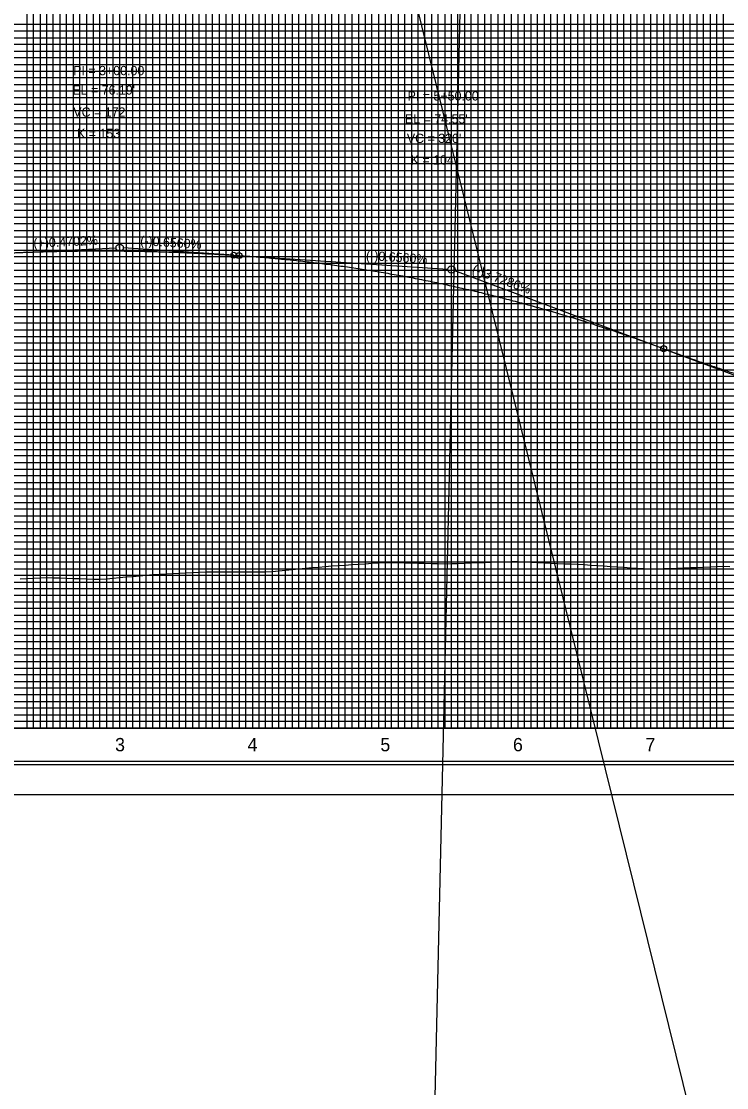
# Model space of a CAD drawing. Extents: x 2345490 to 2445302, y 465165 to 573888.
# Drawn here: x 2411121 to 2411653, y 508449 to 509253 of the extents above; entities that cross this region are included whole.
import ezdxf

# ---------------------------------------------------------------- set-up
doc = ezdxf.new("R2010")
doc.units = 0
for name, color, linetype in [('Old_Level_1', 7, 'Continuous'), ('Old_Level_18', 7, 'Continuous'), ('Old_Level_2', 7, 'Continuous'), ('Old_Level_41', 7, 'Continuous'), ('Old_Level_42', 7, 'Continuous'), ('Old_Level_43', 7, 'Continuous'), ('Old_Level_50', 7, 'Continuous'), ('Old_Level_51', 7, 'Continuous'), ('Old_Level_63', 7, 'Continuous')]:
    doc.layers.add(name, color=color, linetype=linetype)

msp = doc.modelspace()

# ---------------------------------------------------------------- linework, layer by layer
at = {"layer": 'Old_Level_1'}
for points in [[(2411120.325, 508832.793), (2411125.325, 508833.0915), (2411130.325, 508833.3475), (2411135.325, 508833.6035), (2411140.325, 508833.83125), (2411145.325, 508833.662), (2411150.325, 508833.493), (2411155.325, 508833.32475), (2411160.325, 508833.157), (2411165.325, 508832.98975), (2411170.325, 508832.82325), (2411175.325, 508832.6565), (2411180.325, 508832.4845), (2411185.325, 508832.8815), (2411190.325, 508833.34975), (2411195.325, 508833.81775), (2411200.325, 508834.2775), (2411205.325, 508834.70675), (2411210.325, 508835.1345), (2411215.325, 508835.561), (2411220.325, 508835.98625), (2411225.325, 508836.31425), (2411230.325, 508836.5795), (2411235.325, 508836.826), (2411240.325, 508837.0665), (2411245.325, 508837.306), (2411250.325, 508837.54475), (2411255.325, 508837.78275), (2411260.325, 508838.01975), (2411265.325, 508838.2085), (2411270.325, 508838.20725), (2411275.325, 508838.20575), (2411280.325, 508838.20375), (2411285.325, 508838.2015), (2411290.325, 508838.19875), (2411295.325, 508838.19575), (2411300.325, 508838.1735), (2411305.325, 508838.1415), (2411310.325, 508838.4375), (2411315.325, 508838.92375), (2411320.325, 508839.40875), (2411325.325, 508839.87875), (2411330.325, 508840.3435), (2411335.325, 508840.8065), (2411340.325, 508841.268), (2411345.325, 508841.72775), (2411350.325, 508842.186), (2411355.325, 508842.54125), (2411360.325, 508842.87975), (2411365.325, 508843.217), (2411370.325, 508843.553), (2411375.325, 508843.8875), (2411380.325, 508844.2115), (2411385.325, 508844.518), (2411390.325, 508844.82375), (2411395.325, 508845.1285)], [(2411395.325, 508845.1285), (2411400.325, 508845.102), (2411405.325, 508845.027), (2411410.325, 508844.9525), (2411415.325, 508844.8365), (2411420.325, 508844.719), (2411425.325, 508844.60125), (2411430.325, 508844.4835), (2411435.325, 508844.36575), (2411440.325, 508844.248), (2411445.325, 508844.30625), (2411450.325, 508844.4885), (2411455.325, 508844.6695), (2411460.325, 508844.8495), (2411465.325, 508845.028), (2411470.325, 508845.20525), (2411475.325, 508845.38125), (2411480.325, 508845.556), (2411485.325, 508845.73575), (2411490.325, 508845.97825), (2411495.325, 508845.781), (2411500.325, 508845.55975), (2411505.325, 508845.34), (2411510.325, 508845.11625), (2411515.325, 508844.89375), (2411520.325, 508844.673), (2411525.325, 508844.45375), (2411530.325, 508844.23625), (2411535.325, 508844.0205), (2411540.325, 508843.8065), (2411545.325, 508843.5185), (2411550.325, 508843.22125), (2411555.325, 508842.881), (2411560.325, 508842.541), (2411565.325, 508842.20275), (2411570.325, 508841.8665), (2411575.325, 508841.532), (2411580.325, 508841.1995), (2411585.325, 508840.869), (2411590.325, 508840.5405), (2411595.325, 508840.31725), (2411600.325, 508840.411), (2411605.325, 508840.50425), (2411610.325, 508840.6), (2411615.325, 508840.82275), (2411620.325, 508841.046), (2411625.325, 508841.2695), (2411630.325, 508841.49325), (2411635.325, 508841.7175), (2411640.325, 508841.94175), (2411645.325, 508842.1665), (2411650.325, 508842.3915), (2411655.325, 508842.243)]]:
    msp.add_lwpolyline(points, dxfattribs=at)
at = {"layer": 'Old_Level_18'}
msp.add_lwpolyline([(2412345.325, 509745.412), (2410845.325, 509745.412), (2410845.325, 508695.412), (2412345.325, 508695.412)], close=True, dxfattribs=at)
at = {"layer": 'Old_Level_2'}
for p, q in [((2408459.41, 521238.414), (2413898.04625, 499235.39575)), ((2411722.59175, 521117.51825), (2411239.1575, 499960.77)), ((2411109.325, 509078.268), (2411192.57825, 509082.183)), ((2411281.325, 509076.6705), (2411198.06925, 509082.132)), ((2411281.325, 509076.6705), (2411285.325, 509076.408)), ((2411285.325, 509076.408), (2411442.581, 509066.09225)), ((2411605.325, 509006.255), (2411447.90175, 509064.9515)), ((2411605.325, 509006.255), (2411792.7485, 508936.37275))]:
    msp.add_line(p, q, dxfattribs=at)
for centre, radius in [((2411195.325, 509082.312), 2.75), ((2411281.325, 509076.6705), 2.25), ((2411285.325, 509076.408), 2.25), ((2411445.325, 509065.912), 2.75), ((2411605.325, 509006.255), 2.25)]:
    msp.add_circle(centre, radius, dxfattribs=at)
for points in [[(2411109.325, 509078.268), (2411112.765, 509078.426), (2411116.205, 509078.576), (2411119.645, 509078.7185), (2411123.085, 509078.85325), (2411126.525, 509078.98), (2411129.965, 509079.09925), (2411133.405, 509079.2105), (2411136.845, 509079.31425), (2411140.285, 509079.41), (2411143.725, 509079.49825), (2411147.165, 509079.57875), (2411150.605, 509079.65125), (2411154.045, 509079.71625), (2411157.485, 509079.7735), (2411160.925, 509079.82275), (2411164.365, 509079.8645), (2411167.805, 509079.89825), (2411171.245, 509079.9245), (2411174.685, 509079.943), (2411178.125, 509079.9535), (2411181.565, 509079.9565), (2411185.005, 509079.95175), (2411188.445, 509079.939), (2411191.885, 509079.91875), (2411195.325, 509079.89075), (2411198.765, 509079.855), (2411202.205, 509079.81125), (2411205.645, 509079.76), (2411209.085, 509079.701), (2411212.525, 509079.634), (2411215.965, 509079.5595), (2411219.405, 509079.47725), (2411222.845, 509079.38725), (2411226.285, 509079.28925), (2411229.725, 509079.18375), (2411233.165, 509079.0705), (2411236.605, 509078.9495), (2411240.045, 509078.8205), (2411243.485, 509078.684), (2411246.925, 509078.53975), (2411250.365, 509078.38775), (2411253.805, 509078.228), (2411257.245, 509078.06025), (2411260.685, 509077.885), (2411264.125, 509077.702), (2411267.565, 509077.51125), (2411271.005, 509077.31275), (2411274.445, 509077.10625), (2411277.885, 509076.89225), (2411281.325, 509076.6705)], [(2411285.325, 509076.408), (2411291.725, 509075.9685), (2411298.125, 509075.48975), (2411304.525, 509074.9715), (2411310.925, 509074.41425), (2411317.325, 509073.81725), (2411323.725, 509073.18125), (2411330.125, 509072.50575), (2411336.525, 509071.791), (2411342.925, 509071.03675), (2411349.325, 509070.24325), (2411355.725, 509069.4105), (2411362.125, 509068.53825), (2411368.525, 509067.627), (2411374.925, 509066.67625), (2411381.325, 509065.686), (2411387.725, 509064.6565), (2411394.125, 509063.58775), (2411400.525, 509062.47975), (2411406.925, 509061.33225), (2411413.325, 509060.1455), (2411419.725, 509058.9195), (2411426.125, 509057.654), (2411432.525, 509056.34925), (2411438.925, 509055.00525), (2411445.325, 509053.62175), (2411451.725, 509052.199), (2411458.125, 509050.737), (2411464.525, 509049.23575), (2411470.925, 509047.695), (2411477.325, 509046.115), (2411483.725, 509044.4955), (2411490.125, 509042.83675), (2411496.525, 509041.13875), (2411502.925, 509039.4015), (2411509.325, 509037.62475), (2411515.725, 509035.80875), (2411522.125, 509033.9535), (2411528.525, 509032.05875), (2411534.925, 509030.12475), (2411541.325, 509028.1515), (2411547.725, 509026.13875), (2411554.125, 509024.08675), (2411560.525, 509021.9955), (2411566.925, 509019.86475), (2411573.325, 509017.69475), (2411579.725, 509015.4855), (2411586.125, 509013.23675), (2411592.525, 509010.949), (2411598.925, 509008.6215), (2411605.325, 509006.255)], [(2411605.325, 509006.255), (2411612.925, 509003.447), (2411620.525, 509000.691), (2411628.125, 508997.9865), (2411635.725, 508995.33375), (2411643.325, 508992.7325), (2411650.925, 508990.183), (2411658.525, 508987.68525), (2411666.125, 508985.23925), (2411673.725, 508982.845), (2411681.325, 508980.50225), (2411688.925, 508978.21125), (2411696.525, 508975.972), (2411704.125, 508973.7845), (2411711.725, 508971.6485), (2411719.325, 508969.56425), (2411726.925, 508967.53175), (2411734.525, 508965.55075), (2411742.125, 508963.62175), (2411749.725, 508961.74425), (2411757.325, 508959.9185), (2411764.925, 508958.14425), (2411772.525, 508956.422), (2411780.125, 508954.75125), (2411787.725, 508953.13225), (2411795.325, 508951.56475), (2411802.925, 508950.04925), (2411810.525, 508948.58525), (2411818.125, 508947.173), (2411825.725, 508945.81225), (2411833.325, 508944.5035), (2411840.925, 508943.24625), (2411848.525, 508942.04075), (2411856.125, 508940.887), (2411863.725, 508939.78475), (2411871.325, 508938.73425), (2411878.925, 508937.7355), (2411886.525, 508936.7885), (2411894.125, 508935.893), (2411901.725, 508935.04925), (2411909.325, 508934.25725), (2411916.925, 508933.517), (2411924.525, 508932.8285), (2411932.125, 508932.1915), (2411939.725, 508931.60625), (2411947.325, 508931.07275), (2411954.925, 508930.59075), (2411962.525, 508930.1605), (2411970.125, 508929.782), (2411977.725, 508929.45525), (2411985.325, 508929.18)]]:
    msp.add_spline(points, degree=3, dxfattribs=at)
at = {"layer": 'Old_Level_41'}
msp.add_line((2412345.325, 508720.412), (2410845.325, 508720.412), dxfattribs=at)
for points in [[(2411095.325, 508720.412), (2411145.325, 508720.412), (2411145.325, 509745.412)], [(2411170.325, 509745.412), (2411170.325, 508720.412), (2411220.325, 508720.412), (2411220.325, 509745.412)], [(2411195.325, 509745.412), (2411195.325, 508720.412), (2411245.325, 508720.412), (2411245.325, 509745.412)], [(2411270.325, 509745.412), (2411270.325, 508720.412), (2411320.325, 508720.412), (2411320.325, 509745.412)], [(2411295.325, 509745.412), (2411295.325, 508720.412), (2411345.325, 508720.412), (2411345.325, 509745.412)], [(2411370.325, 509745.412), (2411370.325, 508720.412), (2411420.325, 508720.412), (2411420.325, 509745.412)], [(2411395.325, 509745.412), (2411395.325, 508720.412), (2411445.325, 508720.412), (2411445.325, 509745.412)], [(2411470.325, 509745.412), (2411470.325, 508720.412), (2411520.325, 508720.412), (2411520.325, 509745.412)], [(2411495.325, 509745.412), (2411495.325, 508720.412), (2411545.325, 508720.412), (2411545.325, 509745.412)], [(2411570.325, 509745.412), (2411570.325, 508720.412), (2411620.325, 508720.412), (2411620.325, 509745.412)], [(2411595.325, 509745.412), (2411595.325, 508720.412), (2411645.325, 508720.412), (2411645.325, 509745.412)], [(2412345.325, 509245.412), (2410845.325, 509245.412), (2410845.325, 509195.412), (2412345.325, 509195.412)], [(2412345.325, 509145.412), (2410845.325, 509145.412), (2410845.325, 509095.412), (2412345.325, 509095.412)], [(2412345.325, 509070.412), (2410845.325, 509070.412), (2410845.325, 509120.412), (2412345.325, 509120.412)], [(2412345.325, 509045.412), (2410845.325, 509045.412), (2410845.325, 508995.412), (2412345.325, 508995.412)], [(2412345.325, 508970.412), (2410845.325, 508970.412), (2410845.325, 509020.412), (2412345.325, 509020.412)], [(2412345.325, 508945.412), (2410845.325, 508945.412), (2410845.325, 508895.412), (2412345.325, 508895.412)], [(2412345.325, 508845.412), (2410845.325, 508845.412), (2410845.325, 508795.412), (2412345.325, 508795.412)], [(2412345.325, 508770.412), (2410845.325, 508770.412), (2410845.325, 508820.412), (2412345.325, 508820.412)], [(2412345.325, 508745.412), (2410845.325, 508745.412)]]:
    msp.add_lwpolyline(points, dxfattribs=at)
at = {"layer": 'Old_Level_42'}
for points in [[(2412345.325, 509170.412), (2410845.325, 509170.412), (2410845.325, 509220.412), (2412345.325, 509220.412)], [(2412345.325, 508870.412), (2410845.325, 508870.412), (2410845.325, 508920.412), (2412345.325, 508920.412)]]:
    msp.add_lwpolyline(points, dxfattribs=at)
at = {"layer": 'Old_Level_43'}
for points in [[(2411125.325, 509745.412), (2411125.325, 508720.412), (2411130.325, 508720.412), (2411130.325, 509745.412)], [(2411135.325, 509745.412), (2411135.325, 508720.412), (2411140.325, 508720.412), (2411140.325, 509745.412)], [(2411150.325, 509745.412), (2411150.325, 508720.412), (2411155.325, 508720.412), (2411155.325, 509745.412)], [(2411160.325, 509745.412), (2411160.325, 508720.412), (2411165.325, 508720.412), (2411165.325, 509745.412)], [(2411175.325, 509745.412), (2411175.325, 508720.412), (2411180.325, 508720.412), (2411180.325, 509745.412)], [(2411185.325, 509745.412), (2411185.325, 508720.412), (2411190.325, 508720.412), (2411190.325, 509745.412)], [(2411200.325, 509745.412), (2411200.325, 508720.412), (2411205.325, 508720.412), (2411205.325, 509745.412)], [(2411210.325, 509745.412), (2411210.325, 508720.412), (2411215.325, 508720.412), (2411215.325, 509745.412)], [(2411225.325, 509745.412), (2411225.325, 508720.412), (2411240.325, 508720.412), (2411240.325, 509745.412)], [(2411230.325, 509745.412), (2411230.325, 508720.412), (2411235.325, 508720.412), (2411235.325, 509745.412)], [(2411230.325, 509744.812), (2411230.325, 508720.412), (2411235.325, 508720.412), (2411235.325, 509744.812)], [(2411250.325, 509745.412), (2411250.325, 508720.412), (2411255.325, 508720.412), (2411255.325, 509745.412)], [(2411260.325, 509745.412), (2411260.325, 508720.412), (2411265.325, 508720.412), (2411265.325, 509745.412)], [(2411275.325, 509745.412), (2411275.325, 508720.412), (2411280.325, 508720.412), (2411280.325, 509745.412)], [(2411285.325, 509745.412), (2411285.325, 508720.412), (2411290.325, 508720.412), (2411290.325, 509745.412)], [(2411300.325, 509745.412), (2411300.325, 508720.412), (2411305.325, 508720.412), (2411305.325, 509745.412)], [(2411310.325, 509745.412), (2411310.325, 508720.412), (2411315.325, 508720.412), (2411315.325, 509745.412)], [(2411325.325, 509745.412), (2411325.325, 508720.412), (2411330.325, 508720.412), (2411330.325, 509745.412)], [(2411335.325, 509745.412), (2411335.325, 508720.412), (2411340.325, 508720.412), (2411340.325, 509745.412)], [(2411350.325, 509745.412), (2411350.325, 508720.412), (2411355.325, 508720.412), (2411355.325, 509745.412)], [(2411360.325, 509745.412), (2411360.325, 508720.412), (2411365.325, 508720.412), (2411365.325, 509745.412)], [(2411375.325, 509745.412), (2411375.325, 508720.412)], [(2411380.325, 509745.412), (2411380.325, 508720.412), (2411385.325, 508720.412), (2411385.325, 509745.412), (2411390.325, 509745.412), (2411390.325, 508720.412), (2411400.325, 508720.412), (2411400.325, 509745.412), (2411405.325, 509745.412), (2411405.325, 508720.412), (2411410.325, 508720.412), (2411410.325, 509745.412), (2411415.325, 509745.412), (2411415.325, 508720.412)], [(2411425.325, 508720.412), (2411425.325, 509745.412)], [(2411430.325, 509745.412), (2411430.325, 508720.412), (2411435.325, 508720.412), (2411435.325, 509745.412)], [(2411440.325, 509745.412), (2411440.325, 508720.412), (2411450.325, 508720.412), (2411450.325, 509745.412)], [(2411455.325, 509745.412), (2411455.325, 508720.412), (2411455.325, 508720.412), (2411460.325, 508720.412), (2411460.325, 509745.412)], [(2411465.325, 509745.412), (2411465.325, 508720.412), (2411475.325, 508720.412), (2411475.325, 509745.412)], [(2411480.325, 509745.412), (2411480.325, 508720.412), (2411485.325, 508720.412), (2411485.325, 509745.412)], [(2411490.325, 509745.412), (2411490.325, 508720.412), (2411500.325, 508720.412), (2411500.325, 509745.412)], [(2411505.325, 509745.412), (2411505.325, 508720.412), (2411510.325, 508720.412), (2411510.325, 509745.412)], [(2411515.325, 509745.412), (2411515.325, 508720.412), (2411525.325, 508720.412), (2411525.325, 509745.412)], [(2411530.325, 509745.412), (2411530.325, 508720.412), (2411535.325, 508720.412), (2411535.325, 509745.412)], [(2411540.325, 509745.412), (2411540.325, 508720.412), (2411550.325, 508720.412), (2411550.325, 509745.412)], [(2411555.325, 509745.412), (2411555.325, 508720.412), (2411560.325, 508720.412), (2411560.325, 509745.412)], [(2411565.325, 509745.412), (2411565.325, 508720.412), (2411575.325, 508720.412), (2411575.325, 509745.412)], [(2411580.325, 509745.412), (2411580.325, 508720.412), (2411585.325, 508720.412), (2411585.325, 509745.412)], [(2411590.325, 509745.412), (2411590.325, 508720.412), (2411600.325, 508720.412), (2411600.325, 509745.412)], [(2411605.325, 509745.412), (2411605.325, 508720.412)], [(2411605.325, 508720.412), (2411610.325, 508720.412), (2411610.325, 509744.812)], [(2411615.325, 509744.812), (2411615.325, 508720.412), (2411625.325, 508720.412), (2411625.325, 509745.412)], [(2411630.325, 509745.412), (2411630.325, 508720.412), (2411635.325, 508720.412), (2411635.325, 509745.412)], [(2411640.325, 509745.412), (2411640.325, 508720.412), (2411650.325, 508720.412), (2411650.325, 509745.412)], [(2412295.325, 509250.412), (2410895.325, 509250.412), (2410895.325, 509240.412), (2412295.325, 509240.412)], [(2412295.325, 509235.412), (2410895.325, 509235.412), (2410895.325, 509230.412), (2412295.325, 509230.412)], [(2412295.325, 509225.412), (2410895.325, 509225.412)], [(2410895.325, 509215.412), (2412295.325, 509215.412)], [(2412295.325, 509210.412), (2410895.325, 509210.412), (2410895.325, 509205.412), (2412295.325, 509205.412)], [(2412295.325, 509200.412), (2410895.325, 509200.412), (2410895.325, 509190.412), (2412295.325, 509190.412)], [(2412295.325, 509185.412), (2410895.325, 509185.412), (2410895.325, 509180.412), (2412295.325, 509180.412)], [(2412295.325, 509175.412), (2410895.325, 509175.412), (2410895.325, 509165.412), (2412295.325, 509165.412)], [(2412295.325, 509160.412), (2410895.325, 509160.412), (2410895.325, 509155.412), (2412295.325, 509155.412)], [(2412295.325, 509150.412), (2410895.325, 509150.412), (2410895.325, 509140.412), (2412295.325, 509140.412)], [(2412295.325, 509135.412), (2410895.325, 509135.412), (2410895.325, 509130.412), (2412295.325, 509130.412)], [(2412295.325, 509125.412), (2410895.325, 509125.412), (2410895.325, 509115.412), (2412295.325, 509115.412)], [(2412295.325, 509110.412), (2410895.325, 509110.412), (2410895.325, 509105.412), (2412295.325, 509105.412)], [(2412295.325, 509100.412), (2410895.325, 509100.412), (2410895.325, 509090.412), (2412295.325, 509090.412)], [(2412295.325, 509085.412), (2410895.325, 509085.412), (2410895.325, 509080.412), (2412295.325, 509080.412)], [(2412295.325, 509075.412), (2410895.325, 509075.412), (2410895.325, 509065.412), (2412295.325, 509065.412)], [(2412295.325, 509060.412), (2410895.325, 509060.412), (2410895.325, 509055.412), (2412295.325, 509055.412)], [(2412295.325, 509050.412), (2410895.325, 509050.412), (2410895.325, 509040.412), (2412295.325, 509040.412)], [(2412295.325, 509035.412), (2410895.325, 509035.412), (2410895.325, 509030.412), (2412295.325, 509030.412)], [(2412295.325, 509025.412), (2410895.325, 509025.412), (2410895.325, 509015.412), (2412295.325, 509015.412)], [(2412295.325, 509010.412), (2410895.325, 509010.412), (2410895.325, 509005.412), (2412295.325, 509005.412)], [(2412295.325, 509000.412), (2410895.325, 509000.412), (2410895.325, 508990.412), (2412295.325, 508990.412)], [(2412295.325, 508985.412), (2410895.325, 508985.412), (2410895.325, 508980.412), (2412295.325, 508980.412)], [(2412295.325, 508975.412), (2410895.325, 508975.412), (2410895.325, 508965.412), (2412295.325, 508965.412)], [(2412295.325, 508960.412), (2410895.325, 508960.412), (2410895.325, 508955.412), (2412295.325, 508955.412)], [(2412295.325, 508950.412), (2410895.325, 508950.412), (2410895.325, 508940.412), (2412295.325, 508940.412)], [(2412295.325, 508935.412), (2410895.325, 508935.412), (2410895.325, 508930.412), (2412295.325, 508930.412)], [(2412295.325, 508925.412), (2410895.325, 508925.412)], [(2410895.325, 508915.412), (2412295.325, 508915.412)], [(2412295.325, 508910.412), (2410895.325, 508910.412), (2410895.325, 508905.412), (2412295.325, 508905.412)], [(2412295.325, 508900.412), (2410895.325, 508900.412)], [(2410895.325, 508890.412), (2412295.325, 508890.412)], [(2412295.325, 508885.412), (2410895.325, 508885.412), (2410895.325, 508880.412), (2412295.325, 508880.412)], [(2412295.325, 508875.412), (2410895.325, 508875.412), (2410895.325, 508865.412), (2412295.325, 508865.412)], [(2412295.325, 508860.412), (2410895.325, 508860.412), (2410895.325, 508855.412), (2412295.325, 508855.412)], [(2412295.325, 508850.412), (2410895.325, 508850.412), (2410895.325, 508840.412), (2412295.325, 508840.412)], [(2412295.325, 508835.412), (2410895.325, 508835.412), (2410895.325, 508830.412), (2412295.325, 508830.412)], [(2412295.325, 508825.412), (2410895.325, 508825.412), (2410895.325, 508815.412), (2412295.325, 508815.412)], [(2412295.325, 508810.412), (2410895.325, 508810.412), (2410895.325, 508805.412), (2412295.325, 508805.412)], [(2412295.325, 508800.412), (2410895.325, 508800.412), (2410895.325, 508790.412), (2412295.325, 508790.412)], [(2412295.325, 508785.412), (2410895.325, 508785.412), (2410895.325, 508780.412), (2412295.325, 508780.412)], [(2412295.325, 508775.412), (2410895.325, 508775.412), (2410895.325, 508765.412), (2412295.325, 508765.412)], [(2412295.325, 508760.412), (2410895.325, 508760.412), (2410895.325, 508755.412), (2412295.325, 508755.412)], [(2412295.325, 508750.412), (2410895.325, 508750.412), (2410895.325, 508740.412), (2412295.325, 508740.412)], [(2412295.325, 508735.412), (2410895.325, 508735.412), (2410895.325, 508730.412), (2412295.325, 508730.412)], [(2412295.325, 508725.412), (2410895.325, 508725.412)]]:
    msp.add_lwpolyline(points, dxfattribs=at)
at = {"layer": 'Old_Level_50'}
msp.add_lwpolyline([(2412357.825, 509747.962), (2410691.325, 509747.962), (2410691.325, 508692.862), (2412357.825, 508692.862)], close=True, dxfattribs=at)
at = {"layer": 'Old_Level_51'}
msp.add_lwpolyline([(2412362.325, 509770.412), (2410678.325, 509770.412), (2410678.325, 508670.412), (2412362.325, 508670.412)], close=True, dxfattribs=at)
at = {"layer": 'Old_Level_63'}
for p, q in [((2411145.325, 509080.472), (2411145.325, 509215.97775)), ((2411195.325, 509082.252), (2411195.325, 509215.97775)), ((2411145.325, 509074.992), (2411145.325, 508889.67675)), ((2411195.325, 509071.862), (2411195.325, 508889.67675)), ((2410895.325, 508720.412), (2412278.50525, 508720.412))]:
    msp.add_line(p, q, dxfattribs=at)

# ---------------------------------------------------------------- texts
at = {"layer": 'Old_Level_1'}
for s, p in [('3', (2411191.88875, 508702.912)), ('4', (2411291.731, 508702.912)), ('5', (2411391.8235, 508702.912)), ('6', (2411491.7645, 508702.912)), ('7', (2411591.622, 508702.912))]:
    msp.add_text(s, height=10, dxfattribs=at).set_placement(p)
at = {"layer": 'Old_Level_2'}
for s, height, p in [('PI = 3+00.00', 7.0000005, (2411160.325, 509212.312)), ("EL = 76.19'", 7.0000005, (2411159.65375, 509197.684)), ('PI = 5+50.00', 7.0000005, (2411412.33925, 509193.22625)), ("VC = 172'", 7.000001, (2411160.38575, 509181.0275)), ("EL = 74.55'", 7.0000005, (2411410.325, 509175.912)), ('K = 153', 7.000001, (2411163.232, 509164.90775)), ("VC = 320'", 7.000001, (2411411.7605, 509161.2375)), ('K = 104', 7.000001, (2411414.671, 509144.9895))]:
    msp.add_text(s, height=height, dxfattribs=at).set_placement(p)
for s, rotation, p in [('(+)0.4702%', 2.69228333, (2411130.45625, 509082.265)), ('(-)0.6560%', 356.246775, (2411210.63525, 509084.3145)), ('(-)0.6560%', 356.246775, (2411380.807, 509073.15125)), ('(-)3.7286%', 339.55166944, (2411460.35875, 509063.5085))]:
    msp.add_text(s, height=7.000001, rotation=rotation, dxfattribs=at).set_placement(p)

doc.saveas('drawing.dxf')
